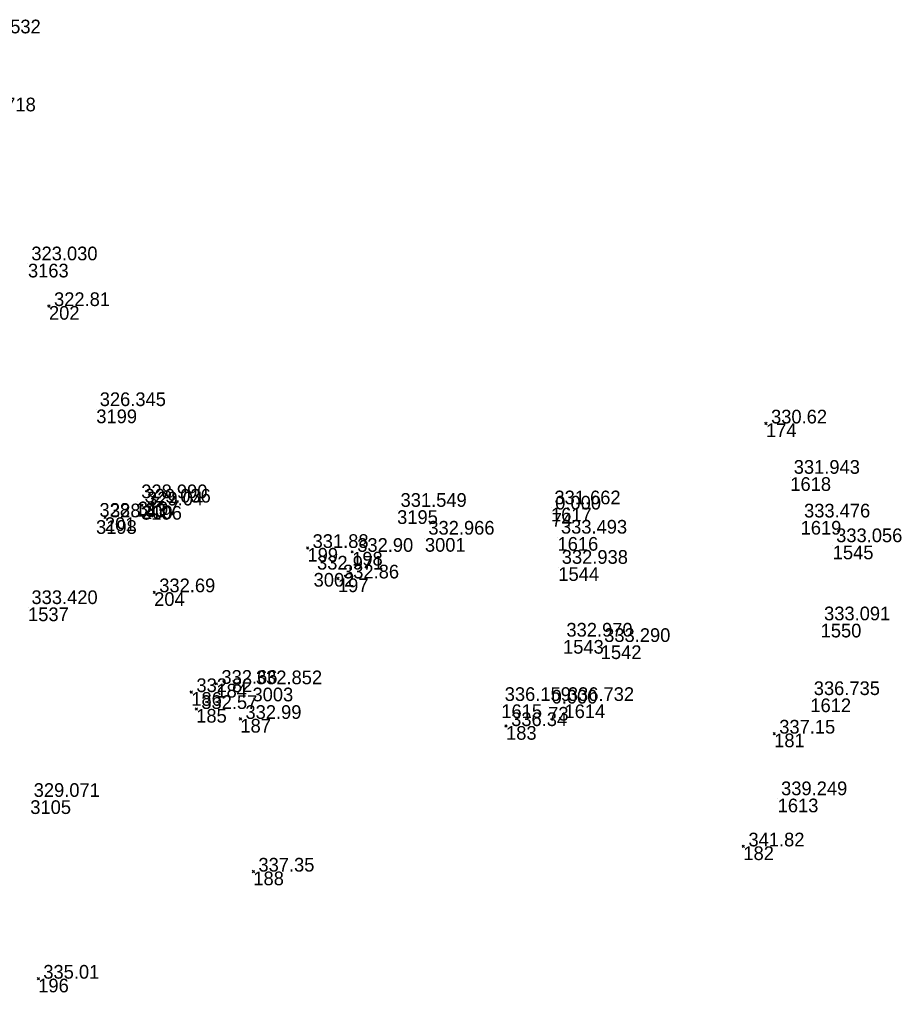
# Model space of a CAD drawing. Extents: x -829398 to -819400, y -1074439 to -1067977.
# Drawn here: x -826332.1 to -826254.8, y -1070199.2 to -1070113.9 of the extents above; entities that cross this region are included whole.
import ezdxf

# ---------------------------------------------------------------- set-up
doc = ezdxf.new("R2010")
doc.units = 0
doc.layers.add('Vrstva 60', color=7, linetype='Continuous')
doc.layers.add('Vrstva 61', color=7, linetype='Continuous')

msp = doc.modelspace()

# ---------------------------------------------------------------- linework, layer by layer
at = {"layer": 'Vrstva 60'}
for p, q in [((-826331.395, -1070135.317), (-826331.395, -1070135.317)), ((-826329.554, -1070139.026), (-826329.654, -1070138.926)), ((-826329.554, -1070139.026), (-826329.654, -1070139.126)), ((-826329.554, -1070139.026), (-826329.454, -1070138.926)), ((-826329.554, -1070139.026), (-826329.454, -1070139.126)), ((-826325.402, -1070148.1), (-826325.402, -1070148.1)), ((-826266.693, -1070149.324), (-826266.793, -1070149.224)), ((-826266.693, -1070149.324), (-826266.793, -1070149.424)), ((-826266.693, -1070149.324), (-826266.593, -1070149.224)), ((-826266.693, -1070149.324), (-826266.593, -1070149.424)), ((-826264.558, -1070154.038), (-826264.558, -1070154.038)), ((-826264.558, -1070154.038), (-826264.558, -1070154.038)), ((-826321.761, -1070156.178), (-826321.761, -1070156.178)), ((-826321.393, -1070156.514), (-826321.493, -1070156.414)), ((-826321.393, -1070156.514), (-826321.493, -1070156.614)), ((-826321.468, -1070156.562), (-826321.468, -1070156.562)), ((-826321.393, -1070156.514), (-826321.293, -1070156.414)), ((-826321.393, -1070156.514), (-826321.293, -1070156.614)), ((-826285.539, -1070156.714), (-826285.539, -1070156.714)), ((-826285.539, -1070156.714), (-826285.539, -1070156.714)), ((-826324.648, -1070157.555), (-826324.748, -1070157.455)), ((-826324.648, -1070157.555), (-826324.748, -1070157.655)), ((-826324.648, -1070157.555), (-826324.548, -1070157.455)), ((-826324.648, -1070157.555), (-826324.548, -1070157.655)), ((-826299.029, -1070156.936), (-826299.029, -1070156.936)), ((-826285.471, -1070157.171), (-826285.471, -1070157.171)), ((-826325.425, -1070157.806), (-826325.425, -1070157.806)), ((-826263.654, -1070157.869), (-826263.654, -1070157.869)), ((-826263.654, -1070157.869), (-826263.654, -1070157.869)), ((-826296.592, -1070159.372), (-826296.592, -1070159.372)), ((-826284.967, -1070159.283), (-826284.967, -1070159.283)), ((-826284.967, -1070159.283), (-826284.967, -1070159.283)), ((-826260.838, -1070160.035), (-826260.838, -1070160.035)), ((-826260.838, -1070160.035), (-826260.838, -1070160.035)), ((-826306.886, -1070160.241), (-826306.986, -1070160.141)), ((-826306.886, -1070160.241), (-826306.986, -1070160.341)), ((-826306.886, -1070160.241), (-826306.786, -1070160.141)), ((-826306.886, -1070160.241), (-826306.786, -1070160.341)), ((-826302.972, -1070160.583), (-826303.072, -1070160.483)), ((-826302.972, -1070160.583), (-826303.072, -1070160.683)), ((-826302.972, -1070160.583), (-826302.872, -1070160.483)), ((-826302.972, -1070160.583), (-826302.872, -1070160.683)), ((-826306.35, -1070162.435), (-826306.35, -1070162.435)), ((-826284.896, -1070161.931), (-826284.896, -1070161.931)), ((-826284.896, -1070161.931), (-826284.896, -1070161.931)), ((-826304.215, -1070162.914), (-826304.315, -1070162.814)), ((-826304.215, -1070162.914), (-826304.315, -1070163.014)), ((-826304.215, -1070162.914), (-826304.115, -1070162.814)), ((-826304.215, -1070162.914), (-826304.115, -1070163.014)), ((-826320.329, -1070164.126), (-826320.429, -1070164.026)), ((-826320.329, -1070164.126), (-826320.429, -1070164.226)), ((-826320.329, -1070164.126), (-826320.229, -1070164.026)), ((-826320.329, -1070164.126), (-826320.229, -1070164.226)), ((-826331.386, -1070165.461), (-826331.386, -1070165.461)), ((-826331.386, -1070165.461), (-826331.386, -1070165.461)), ((-826261.899, -1070166.887), (-826261.899, -1070166.887)), ((-826261.899, -1070166.887), (-826261.899, -1070166.887)), ((-826284.486, -1070168.314), (-826284.486, -1070168.314)), ((-826284.486, -1070168.314), (-826284.486, -1070168.314)), ((-826281.177, -1070168.784), (-826281.177, -1070168.784)), ((-826281.177, -1070168.784), (-826281.177, -1070168.784)), ((-826314.876, -1070172.156), (-826314.976, -1070172.056)), ((-826314.876, -1070172.156), (-826314.776, -1070172.056)), ((-826317.072, -1070172.88), (-826317.172, -1070172.78)), ((-826317.072, -1070172.88), (-826317.172, -1070172.98)), ((-826317.072, -1070172.88), (-826316.972, -1070172.78)), ((-826317.072, -1070172.88), (-826316.972, -1070172.98)), ((-826314.876, -1070172.156), (-826314.976, -1070172.256)), ((-826314.876, -1070172.156), (-826314.776, -1070172.256)), ((-826311.708, -1070172.492), (-826311.708, -1070172.492)), ((-826262.802, -1070173.441), (-826262.802, -1070173.441)), ((-826262.802, -1070173.441), (-826262.802, -1070173.441)), ((-826316.644, -1070174.361), (-826316.744, -1070174.261)), ((-826316.644, -1070174.361), (-826316.744, -1070174.461)), ((-826316.644, -1070174.361), (-826316.544, -1070174.261)), ((-826316.644, -1070174.361), (-826316.544, -1070174.461)), ((-826289.896, -1070173.956), (-826289.896, -1070173.956)), ((-826289.896, -1070173.956), (-826289.896, -1070173.956)), ((-826285.786, -1070174.185), (-826285.786, -1070174.185)), ((-826284.356, -1070173.96), (-826284.356, -1070173.96)), ((-826284.356, -1070173.96), (-826284.356, -1070173.96)), ((-826312.771, -1070175.233), (-826312.871, -1070175.133)), ((-826312.771, -1070175.233), (-826312.871, -1070175.333)), ((-826312.771, -1070175.233), (-826312.671, -1070175.133)), ((-826312.771, -1070175.233), (-826312.671, -1070175.333)), ((-826289.479, -1070175.86), (-826289.579, -1070175.76)), ((-826289.479, -1070175.86), (-826289.579, -1070175.96)), ((-826289.479, -1070175.86), (-826289.379, -1070175.76)), ((-826289.479, -1070175.86), (-826289.379, -1070175.96)), ((-826265.975, -1070176.519), (-826266.075, -1070176.419)), ((-826265.975, -1070176.519), (-826266.075, -1070176.619)), ((-826265.975, -1070176.519), (-826265.875, -1070176.419)), ((-826265.975, -1070176.519), (-826265.875, -1070176.619)), ((-826265.667, -1070182.223), (-826265.667, -1070182.223)), ((-826265.667, -1070182.223), (-826265.667, -1070182.223)), ((-826331.19, -1070182.371), (-826331.19, -1070182.371)), ((-826268.673, -1070186.411), (-826268.773, -1070186.311)), ((-826268.673, -1070186.411), (-826268.773, -1070186.511)), ((-826268.673, -1070186.411), (-826268.573, -1070186.311)), ((-826268.673, -1070186.411), (-826268.573, -1070186.511)), ((-826311.635, -1070188.62), (-826311.735, -1070188.52)), ((-826311.635, -1070188.62), (-826311.735, -1070188.72)), ((-826311.635, -1070188.62), (-826311.535, -1070188.52)), ((-826311.635, -1070188.62), (-826311.535, -1070188.72)), ((-826330.495, -1070198.012), (-826330.595, -1070197.912)), ((-826330.495, -1070198.012), (-826330.595, -1070198.112)), ((-826330.495, -1070198.012), (-826330.395, -1070197.912)), ((-826330.495, -1070198.012), (-826330.395, -1070198.112))]:
    msp.add_line(p, q, dxfattribs=at)

# ---------------------------------------------------------------- texts
for s, p in [('3163', (-826331.395, -1070136.517)), ('202', (-826329.554, -1070140.226)), ('3199', (-826325.402, -1070149.3)), ('174', (-826266.693, -1070150.524)), ('1618', (-826264.558, -1070155.238)), ('1618', (-826264.558, -1070155.238)), ('3197', (-826321.761, -1070157.378)), ('3196', (-826321.468, -1070157.762)), ('200', (-826321.393, -1070157.714)), ('1617', (-826285.539, -1070157.914)), ('1617', (-826285.539, -1070157.914)), ('201', (-826324.648, -1070158.755)), ('3195', (-826299.029, -1070158.136)), ('74', (-826285.471, -1070158.371)), ('3198', (-826325.425, -1070159.006)), ('1619', (-826263.654, -1070159.069)), ('1619', (-826263.654, -1070159.069)), ('1616', (-826284.967, -1070160.483)), ('1616', (-826284.967, -1070160.483)), ('3001', (-826296.592, -1070160.572)), ('1545', (-826260.838, -1070161.235)), ('1545', (-826260.838, -1070161.235)), ('199', (-826306.886, -1070161.441)), ('198', (-826302.972, -1070161.783)), ('3002', (-826306.35, -1070163.635)), ('1544', (-826284.896, -1070163.131)), ('1544', (-826284.896, -1070163.131)), ('197', (-826304.215, -1070164.114)), ('204', (-826320.329, -1070165.326)), ('1537', (-826331.386, -1070166.661)), ('1537', (-826331.386, -1070166.661)), ('1550', (-826261.899, -1070168.087)), ('1550', (-826261.899, -1070168.087)), ('1543', (-826284.486, -1070169.514)), ('1543', (-826284.486, -1070169.514)), ('1542', (-826281.177, -1070169.984)), ('1542', (-826281.177, -1070169.984)), ('186', (-826317.072, -1070174.08)), ('184', (-826314.876, -1070173.356)), ('3003', (-826311.708, -1070173.692)), ('1612', (-826262.802, -1070174.641)), ('1612', (-826262.802, -1070174.641)), ('185', (-826316.644, -1070175.561)), ('1615', (-826289.896, -1070175.156)), ('1615', (-826289.896, -1070175.156)), ('73', (-826285.786, -1070175.385)), ('1614', (-826284.356, -1070175.16)), ('1614', (-826284.356, -1070175.16)), ('187', (-826312.771, -1070176.433)), ('183', (-826289.479, -1070177.06)), ('181', (-826265.975, -1070177.719)), ('1613', (-826265.667, -1070183.423)), ('1613', (-826265.667, -1070183.423)), ('3105', (-826331.19, -1070183.571)), ('182', (-826268.673, -1070187.611)), ('188', (-826311.635, -1070189.82)), ('196', (-826330.495, -1070199.212))]:
    msp.add_text(s, height=1.2, dxfattribs=at).set_placement(p)
at = {"layer": 'Vrstva 61'}
for s, p in [('320.532', (-826336.074, -1070115.114)), ('320.718', (-826336.51, -1070121.954)), ('323.030', (-826331.095, -1070135.017)), (' 322.81', (-826329.554, -1070139.026)), ('326.345', (-826325.102, -1070147.8)), (' 330.62', (-826266.693, -1070149.324)), ('331.943', (-826264.258, -1070153.738)), ('331.943', (-826264.258, -1070153.738)), ('328.990', (-826321.461, -1070155.878)), ('329.036', (-826321.168, -1070156.262)), (' 329.04', (-826321.393, -1070156.514)), ('331.549', (-826298.729, -1070156.636)), ('331.662', (-826285.239, -1070156.414)), ('331.662', (-826285.239, -1070156.414)), ('0.000', (-826285.171, -1070156.871)), ('328.133', (-826325.125, -1070157.506)), (' 328.43', (-826324.648, -1070157.555)), ('333.476', (-826263.354, -1070157.569)), ('333.476', (-826263.354, -1070157.569)), ('332.966', (-826296.292, -1070159.072)), ('333.493', (-826284.667, -1070158.983)), ('333.493', (-826284.667, -1070158.983)), (' 331.88', (-826306.886, -1070160.241)), ('333.056', (-826260.538, -1070159.735)), ('333.056', (-826260.538, -1070159.735)), (' 332.90', (-826302.972, -1070160.583)), ('332.971', (-826306.05, -1070162.135)), ('332.938', (-826284.596, -1070161.631)), ('332.938', (-826284.596, -1070161.631)), (' 332.86', (-826304.215, -1070162.914)), (' 332.69', (-826320.329, -1070164.126)), ('333.420', (-826331.086, -1070165.161)), ('333.420', (-826331.086, -1070165.161)), ('333.091', (-826261.599, -1070166.587)), ('333.091', (-826261.599, -1070166.587)), ('332.970', (-826284.186, -1070168.014)), ('332.970', (-826284.186, -1070168.014)), ('333.290', (-826280.877, -1070168.484)), ('333.290', (-826280.877, -1070168.484)), (' 332.66', (-826314.876, -1070172.156)), ('332.852', (-826311.408, -1070172.192)), (' 332.82', (-826317.072, -1070172.88)), ('336.735', (-826262.502, -1070173.141)), ('336.735', (-826262.502, -1070173.141)), ('336.159', (-826289.596, -1070173.656)), ('336.159', (-826289.596, -1070173.656)), ('0.000', (-826285.486, -1070173.885)), ('336.732', (-826284.056, -1070173.66)), ('336.732', (-826284.056, -1070173.66)), (' 332.57', (-826316.644, -1070174.361)), (' 332.99', (-826312.771, -1070175.233)), (' 336.34', (-826289.479, -1070175.86)), (' 337.15', (-826265.975, -1070176.519)), ('329.071', (-826330.89, -1070182.071)), ('339.249', (-826265.367, -1070181.923)), ('339.249', (-826265.367, -1070181.923)), (' 341.82', (-826268.673, -1070186.411)), (' 337.35', (-826311.635, -1070188.62)), (' 335.01', (-826330.495, -1070198.012))]:
    msp.add_text(s, height=1.2, dxfattribs=at).set_placement(p)

doc.saveas('drawing.dxf')
